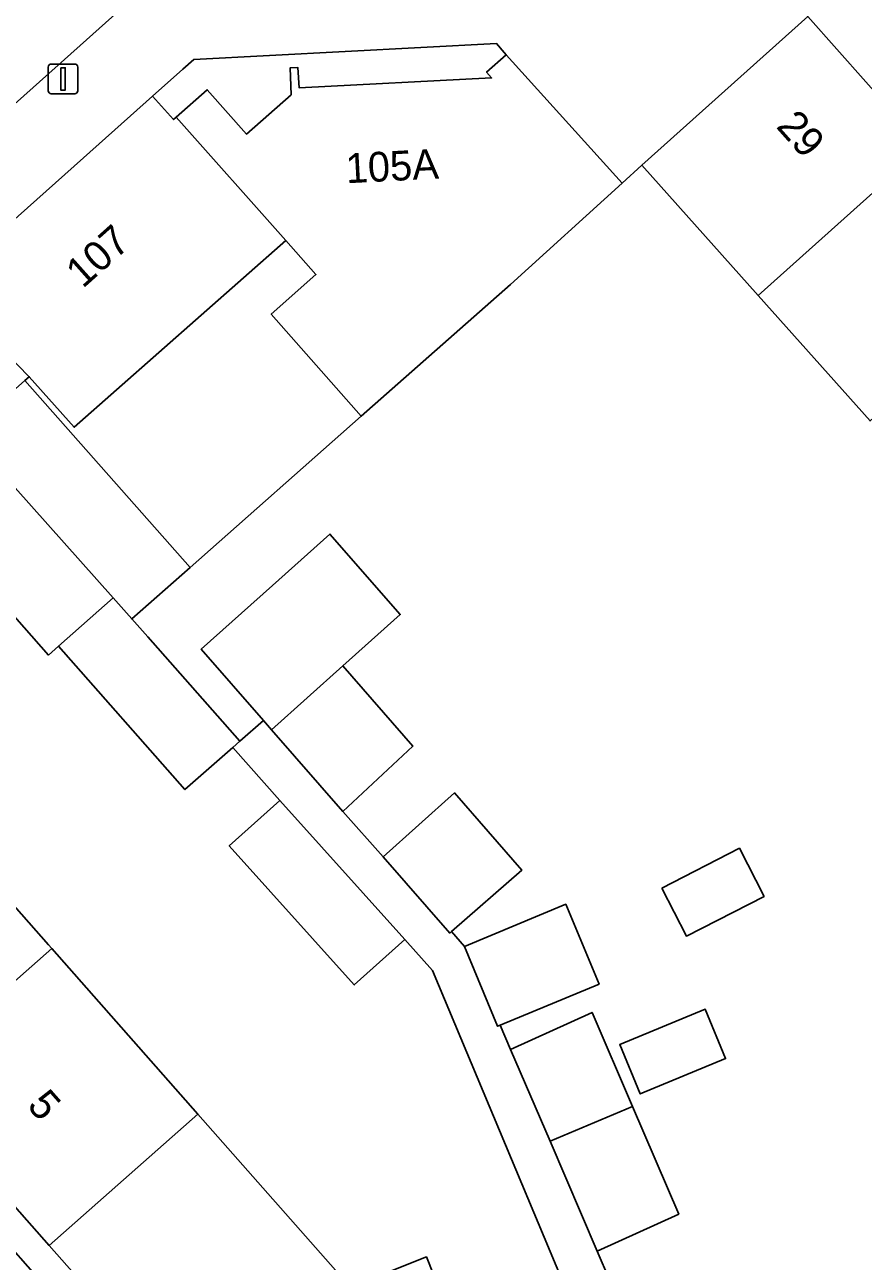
# Model space of a CAD drawing. Extents: x 162172 to 163187, y 382874 to 383685.
# Drawn here: x 162716.96 to 162745.12, y 383239.37 to 383280.9 of the extents above; entities that cross this region are included whole.
import ezdxf

# ---------------------------------------------------------------- set-up
doc = ezdxf.new("R2010")
doc.units = 0
for name, color, linetype in [('IMGEO_Erf', 7, 'Continuous'), ('IMGEO_Lichtmast', 7, 'Continuous'), ('IMGEO_Pand', 7, 'Continuous'), ('IMGEO_Pand_nummerreeks', 7, 'Continuous'), ('IMGEO_Parkeervlak_open', 7, 'Continuous'), ('IMGEO_Voetpad_open', 7, 'Continuous')]:
    doc.layers.add(name, color=color, linetype=linetype)

msp = doc.modelspace()

# ---------------------------------------------------------------- linework, layer by layer
at = {"layer": 'IMGEO_Erf'}
for points in [[(162745.351, 383267.588), (162741.588, 383271.802), (162737.684, 383276.174), (162737.025, 383275.576), (162733.268, 383272.173), (162728.26, 383267.749), (162722.515, 383262.672), (162720.554, 383260.94), (162721.093, 383260.337), (162724.183, 383256.837), (162724.974, 383257.527), (162722.885, 383259.922), (162725.281, 383262.066), (162727.207, 383263.791), (162729.568, 383261.085), (162727.642, 383259.361), (162729.993, 383256.667), (162727.645, 383254.468), (162728.997, 383252.949), (162731.393, 383255.094), (162733.654, 383252.503), (162731.29, 383250.439), (162731.724, 383249.942), (162735.131, 383251.36), (162736.248, 383248.677), (162732.928, 383247.295), (162733.278, 383246.48), (162736.014, 383247.724), (162737.371, 383244.565), (162738.923, 383240.951), (162736.186, 383239.708), (162737.014, 383237.781)], [(162714.974, 383267.188), (162716.964, 383268.946), (162717.11, 383269.075), (162714.118, 383272.143)], [(162736.101, 383236.116), (162730.649, 383249.135), (162729.72, 383250.173), (162728.023, 383248.648), (162723.824, 383253.321), (162725.522, 383254.845), (162723.943, 383256.625), (162722.339, 383255.209), (162718.091, 383260.021), (162717.76, 383259.728), (162712.837, 383265.301)], [(162712.955, 383255.44), (162717.754, 383250), (162717.863, 383249.876), (162722.771, 383244.312), (162727.901, 383238.496), (162730.45, 383239.512), (162732.427, 383234.55)]]:
    msp.add_lwpolyline(points, dxfattribs=at)
for points in [[(162725.235, 383271.174), (162726.739, 383272.502), (162725.722, 383273.654), (162718.613, 383267.376), (162717.11, 383269.075), (162716.964, 383268.946), (162722.515, 383262.672), (162728.26, 383267.749)], [(162727.199, 383204.58), (162726.676, 383212.062), (162726.153, 383219.543), (162725.62, 383227.164), (162724.451, 383230.18), (162724.004, 383231.193), (162722.801, 383234.212), (162717.776, 383239.899), (162712.863, 383245.459), (162708.85, 383250), (162707.95, 383251.019), (162702.924, 383256.706), (162702.201, 383256.07), (162707.542, 383250), (162721.894, 383233.691), (162724.508, 383227.08), (162724.683, 383225.868), (162726.951, 383195.201), (162727.343, 383189.418), (162728.254, 383189.48), (162727.722, 383197.098)], [(162738.357, 383251.901), (162740.961, 383253.236), (162741.788, 383251.622), (162739.184, 383250.287)], [(162737.633, 383244.985), (162736.943, 383246.648), (162739.806, 383247.837), (162740.496, 383246.174)]]:
    msp.add_lwpolyline(points, close=True, dxfattribs=at)
at = {"layer": 'IMGEO_Lichtmast'}
for p, q in [((162717.749, 383278.676), (162717.749, 383279.476)), ((162717.749, 383279.476), (162717.749, 383278.676)), ((162717.849, 383279.576), (162718.639, 383279.576)), ((162718.639, 383279.576), (162717.849, 383279.576)), ((162718.739, 383279.476), (162718.739, 383278.676)), ((162718.739, 383278.676), (162718.739, 383279.476)), ((162718.639, 383278.576), (162717.849, 383278.576)), ((162717.849, 383278.576), (162718.639, 383278.576))]:
    msp.add_line(p, q, dxfattribs=at)
msp.add_lwpolyline([(162718.169, 383279.451), (162718.319, 383279.451), (162718.319, 383278.701), (162718.169, 383278.701), (162718.169, 383279.451)], dxfattribs=at)
for centre, start, end in [((162717.849, 383279.476), 90, 180), ((162717.849, 383279.476), 90, 180), ((162718.639, 383279.476), 0, 90), ((162718.639, 383279.476), 360, 90), ((162717.849, 383278.676), 180, 270), ((162717.849, 383278.676), 180, 270), ((162718.639, 383278.676), 270, 0), ((162718.639, 383278.676), 270, 0)]:
    msp.add_arc(centre, 0.1, start, end, dxfattribs=at)
at = {"layer": 'IMGEO_Pand'}
for points in [[(162741.588, 383271.802), (162747.157, 383276.787), (162743.256, 383281.175), (162737.684, 383276.174)], [(162725.722, 383273.654), (162726.739, 383272.502), (162725.235, 383271.174), (162728.26, 383267.749), (162733.268, 383272.173), (162737.025, 383275.576), (162733.129, 383279.883), (162732.467, 383279.304), (162732.639, 383279.108), (162726.179, 383278.772), (162726.132, 383279.455), (162725.867, 383279.443), (162725.904, 383278.547), (162724.406, 383277.221), (162723.087, 383278.713), (162722.047, 383277.794)], [(162725.722, 383273.654), (162722.047, 383277.794), (162721.956, 383277.713), (162721.249, 383278.5), (162718.926, 383276.429), (162714.118, 383272.143), (162717.11, 383269.075), (162718.613, 383267.376)], [(162741.588, 383271.802), (162745.351, 383267.588), (162750.911, 383272.564), (162747.157, 383276.787)], [(162716.964, 383268.946), (162714.974, 383267.188), (162719.925, 383261.645), (162720.554, 383260.94), (162722.515, 383262.672)], [(162718.091, 383260.021), (162719.925, 383261.645), (162714.974, 383267.188), (162712.837, 383265.301), (162717.76, 383259.728)], [(162722.885, 383259.922), (162724.974, 383257.527), (162725.246, 383257.216), (162727.642, 383259.361), (162729.568, 383261.085), (162727.207, 383263.791), (162725.281, 383262.066)], [(162721.093, 383260.337), (162720.554, 383260.94), (162719.925, 383261.645), (162718.091, 383260.021), (162722.339, 383255.209), (162723.943, 383256.625), (162724.183, 383256.837)], [(162725.246, 383257.216), (162727.645, 383254.468), (162729.993, 383256.667), (162727.642, 383259.361)], [(162712.955, 383255.44), (162707.95, 383251.019), (162708.85, 383250), (162712.863, 383245.459), (162717.863, 383249.876), (162717.754, 383250)], [(162725.522, 383254.845), (162723.824, 383253.321), (162728.023, 383248.648), (162729.72, 383250.173)], [(162731.393, 383255.094), (162728.997, 383252.949), (162731.232, 383250.389), (162731.29, 383250.439), (162733.654, 383252.503)], [(162738.357, 383251.901), (162739.184, 383250.287), (162741.788, 383251.622), (162740.961, 383253.236)], [(162735.131, 383251.36), (162731.724, 383249.942), (162732.841, 383247.259), (162732.928, 383247.295), (162736.248, 383248.677)], [(162717.776, 383239.899), (162722.771, 383244.312), (162717.863, 383249.876), (162712.863, 383245.459)], [(162734.602, 383243.396), (162737.371, 383244.565), (162736.014, 383247.724), (162733.278, 383246.48)], [(162736.943, 383246.648), (162737.633, 383244.985), (162740.496, 383246.174), (162739.806, 383247.837)], [(162717.776, 383239.899), (162722.801, 383234.212), (162724.004, 383231.193), (162728.649, 383233.044), (162732.427, 383234.55), (162730.45, 383239.512), (162727.901, 383238.496), (162722.771, 383244.312)], [(162737.371, 383244.565), (162734.602, 383243.396), (162736.186, 383239.708), (162738.923, 383240.951)]]:
    msp.add_lwpolyline(points, close=True, dxfattribs=at)
at = {"layer": 'IMGEO_Parkeervlak_open'}
msp.add_lwpolyline([(162713.355, 383275.324), (162718.083, 383279.539), (162730.889, 383291.001)], dxfattribs=at)
at = {"layer": 'IMGEO_Voetpad_open'}
for points in [[(162718.926, 383276.429), (162721.249, 383278.5), (162722.267, 383279.401), (162722.632, 383279.724), (162732.808, 383280.262), (162733.062, 383279.962), (162733.129, 383279.883), (162737.025, 383275.576), (162737.684, 383276.174), (162743.256, 383281.175), (162731.121, 383293.489), (162730.31, 383292.977), (162730.048, 383292.788)], [(162731.121, 383293.489), (162743.256, 383281.175), (162747.157, 383276.787), (162750.911, 383272.564), (162754.665, 383268.341), (162758.542, 383263.98), (162760.352, 383262.006), (162760.869, 383261.604)], [(162730.889, 383291.001), (162718.083, 383279.539), (162713.355, 383275.324)], [(162697.939, 383256.199), (162699.476, 383259.167), (162711.94, 383270.299), (162714.118, 383272.143), (162718.926, 383276.429)], [(162737.014, 383237.781), (162736.186, 383239.708), (162734.602, 383243.396), (162733.278, 383246.48), (162732.928, 383247.295), (162732.841, 383247.259), (162731.724, 383249.942), (162731.29, 383250.439), (162731.232, 383250.389), (162728.997, 383252.949), (162727.645, 383254.468), (162725.246, 383257.216), (162724.974, 383257.527), (162724.183, 383256.837), (162723.943, 383256.625), (162725.522, 383254.845), (162729.72, 383250.173), (162730.649, 383249.135), (162736.101, 383236.116)]]:
    msp.add_lwpolyline(points, dxfattribs=at)
msp.add_lwpolyline([(162721.249, 383278.5), (162721.956, 383277.713), (162722.047, 383277.794), (162723.087, 383278.713), (162724.406, 383277.221), (162725.904, 383278.547), (162725.867, 383279.443), (162726.132, 383279.455), (162726.179, 383278.772), (162732.639, 383279.108), (162732.467, 383279.304), (162733.129, 383279.883), (162733.062, 383279.962), (162732.808, 383280.262), (162722.632, 383279.724), (162722.267, 383279.401)], close=True, dxfattribs=at)

# ---------------------------------------------------------------- texts
at = {"layer": 'IMGEO_Pand_nummerreeks'}
for s, rotation, p in [('29', 311.6364, (162742.166, 383277.464)), ('105A', 2.9774, (162727.765, 383275.57)), ('107', 41.7157, (162718.905, 383272.017)), ('5', 311.4592, (162717.004, 383244.574))]:
    msp.add_text(s, height=1, rotation=rotation, dxfattribs=at).set_placement(p)

doc.saveas('drawing.dxf')
